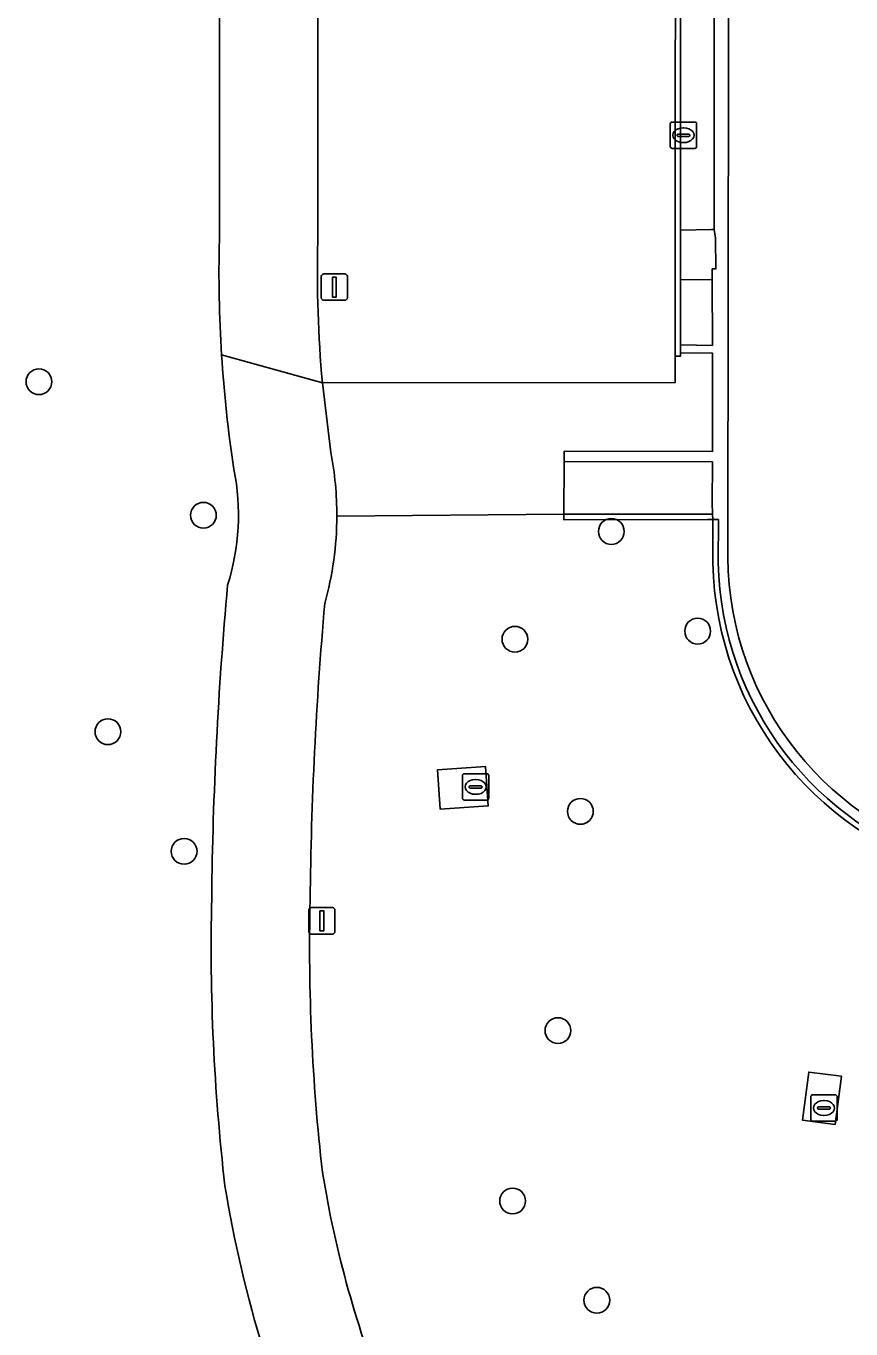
# Model space of a CAD drawing. Extents: x 161477 to 163040, y 383680 to 384871.
# Drawn here: x 161684.31 to 161715.58, y 384254.72 to 384304.09 of the extents above; entities that cross this region are included whole.
import ezdxf

# ---------------------------------------------------------------- set-up
doc = ezdxf.new("R2010")
doc.units = 0
for name, color, linetype in [('IMGEO_Boom', 7, 'Continuous'), ('IMGEO_Fietspad_gesloten', 7, 'Continuous'), ('IMGEO_Fietspad_open', 7, 'Continuous'), ('IMGEO_Groenvoorziening', 7, 'Continuous'), ('IMGEO_Kolk', 7, 'Continuous'), ('IMGEO_Lichtmast', 7, 'Continuous'), ('IMGEO_Muur', 7, 'Continuous'), ('IMGEO_Rijbaan_lokaal_open', 7, 'Continuous'), ('IMGEO_Rioolput', 7, 'Continuous'), ('IMGEO_Voetpad_gesloten', 7, 'Continuous'), ('IMGEO_Voetpad_op_trap', 7, 'Continuous'), ('IMGEO_Voetpad_open', 7, 'Continuous')]:
    doc.layers.add(name, color=color, linetype=linetype)

msp = doc.modelspace()

# ---------------------------------------------------------------- linework, layer by layer
at = {"layer": 'IMGEO_Boom'}
for centre in [(161684.802, 384290.61), (161691.035, 384285.549), (161706.496, 384284.936), (161709.768, 384281.159), (161702.843, 384280.851), (161687.415, 384277.348), (161705.322, 384274.329), (161690.303, 384272.815), (161704.472, 384266.02), (161702.753, 384259.564), (161705.947, 384255.802)]:
    msp.add_circle(centre, 0.489, dxfattribs=at)
at = {"layer": 'IMGEO_Fietspad_gesloten'}
for points in [[(161692.316, 384355.236), (161691.799, 384351.355), (161691.861, 384351.35), (161691.828, 384350.073), (161691.764, 384348.214), (161691.759, 384347.47), (161691.653, 384347.47), (161691.641, 384295.983)], [(161695.371, 384295.924), (161695.386, 384316.919), (161695.383, 384345.124), (161695.299, 384345.124), (161695.294, 384345.49), (161695.263, 384347.608), (161695.253, 384348.266), (161695.383, 384348.265)], [(161695.868, 384287.931), (161695.546, 384290.569), (161691.723, 384291.626)], [(161691.723, 384291.626), (161695.546, 384290.569)]]:
    msp.add_lwpolyline(points, dxfattribs=at)
for centre, radius, start, end in [((161741.102, 384294.735), 49.477, 178.5541, 183.6022), ((161740.509, 384294.719), 45.154, 178.4704, 185.273), ((161740.327, 384294.697), 48.7, 183.615, 188.743), ((161683.355, 384285.558), 12.736, 359.8256, 10.7389), ((161683.427, 384285.564), 8.934, 342.6379, 11.1642), ((161683.463, 384285.56), 12.628, 344.5718, 359.8162), ((161838.409, 384269.496), 147.067, 174.77136, 179.40419), ((161837.498, 384269.548), 142.425, 174.90375, 179.43095), ((161770.144, 384269.208), 78.815, 178.67883, 186.6103), ((161770.381, 384269.211), 75.322, 178.66681, 186.52823), ((161736.131, 384267.26), 41.118, 189.2549, 201.9411), ((161736.172, 384267.265), 44.889, 189.1396, 205.4973)]:
    msp.add_arc(centre, radius, start, end, dxfattribs=at)
at = {"layer": 'IMGEO_Fietspad_open'}
for points in [[(161710.334, 384288.166), (161710.328, 384291.698), (161709.115, 384291.708), (161709.115, 384291.578), (161708.915, 384291.578), (161708.91, 384290.575), (161695.546, 384290.569), (161695.868, 384287.931)], [(161696.091, 384285.519), (161704.692, 384285.59), (161704.706, 384287.583), (161704.703, 384287.976), (161710.333, 384287.97), (161710.334, 384288.166)]]:
    msp.add_lwpolyline(points, dxfattribs=at)
msp.add_arc((161683.355, 384285.558), 12.736, 359.8256, 10.7389, dxfattribs=at)
at = {"layer": 'IMGEO_Groenvoorziening'}
for points in [[(161691.641, 384295.983), (161691.653, 384347.47)], [(161695.546, 384290.569), (161708.91, 384290.575), (161708.915, 384291.578), (161708.918, 384296.357), (161708.947, 384339.669), (161708.95, 384344.702), (161708.973, 384345.586), (161695.294, 384345.49), (161695.299, 384345.124), (161695.383, 384345.124), (161695.386, 384316.919), (161695.371, 384295.924)], [(161710.342, 384283.746), (161710.339, 384285.388), (161710.141, 384285.388), (161704.693, 384285.38), (161704.692, 384285.59), (161696.091, 384285.519)]]:
    msp.add_lwpolyline(points, dxfattribs=at)
for points in [[(161700.01, 384274.411), (161699.908, 384275.908), (161701.726, 384276.031), (161701.828, 384274.534)], [(161713.743, 384262.623), (161713.976, 384264.449), (161715.216, 384264.29), (161714.983, 384262.464)]]:
    msp.add_lwpolyline(points, close=True, dxfattribs=at)
for centre, radius, start, end in [((161741.102, 384294.735), 49.477, 178.5541, 183.6022), ((161740.509, 384294.719), 45.154, 178.4704, 185.273), ((161740.327, 384294.697), 48.7, 183.615, 188.743), ((161683.427, 384285.564), 8.934, 342.6379, 11.1642), ((161683.463, 384285.56), 12.628, 344.5718, 359.8162), ((161722.831, 384284.007), 12.491, 181.1994, 257.147), ((161838.409, 384269.496), 147.067, 174.77136, 179.40419), ((161837.498, 384269.548), 142.425, 174.90375, 179.43095), ((161770.144, 384269.208), 78.815, 178.67883, 186.6103), ((161770.381, 384269.211), 75.322, 178.66681, 186.52823), ((161736.131, 384267.26), 41.118, 189.2549, 201.9411), ((161736.172, 384267.265), 44.889, 189.1396, 205.4973)]:
    msp.add_arc(centre, radius, start, end, dxfattribs=at)
at = {"layer": 'IMGEO_Kolk'}
for p, q in [((161708.729, 384299.524), (161708.729, 384300.376)), ((161708.804, 384300.45), (161709.656, 384300.45)), ((161709.73, 384300.376), (161709.73, 384299.524)), ((161708.988, 384299.944), (161708.988, 384299.956)), ((161709.426, 384299.907), (161709.028, 384299.907)), ((161709.031, 384299.993), (161709.429, 384299.993)), ((161709.217, 384300.23), (161709.242, 384300.23)), ((161709.472, 384299.956), (161709.472, 384299.944)), ((161709.656, 384299.45), (161708.804, 384299.45)), ((161709.24, 384299.67), (161709.215, 384299.67))]:
    msp.add_line(p, q, dxfattribs=at)
for points in [[(161708.729, 384299.524), (161708.729, 384300.376)], [(161708.804, 384300.45), (161709.656, 384300.45)], [(161709.73, 384300.376), (161709.73, 384299.524)], [(161709.656, 384299.45), (161708.804, 384299.45)]]:
    msp.add_lwpolyline(points, dxfattribs=at)
for centre, radius, start, end in [((161708.806, 384300.374), 0.0765, 91.552, 178.448), ((161708.806, 384300.374), 0.0765, 91.552, 178.448), ((161709.654, 384300.374), 0.0765, 1.552, 88.448), ((161709.654, 384300.374), 0.0765, 1.552, 88.448), ((161709.028, 384299.953), 0.0403, 85.8775, 175.7526), ((161709.025, 384299.943), 0.0366, 178.938, 274.7102), ((161709.429, 384299.95), 0.043, 264.8664, 352.4533), ((161709.433, 384299.955), 0.0386, 1.7309, 96.639), ((161708.806, 384299.526), 0.0765, 181.552, 268.448), ((161708.806, 384299.526), 0.0765, 181.552, 268.448), ((161709.654, 384299.526), 0.0765, 271.552, 358.448), ((161709.654, 384299.526), 0.0765, 271.552, 358.448)]:
    msp.add_arc(centre, radius, start, end, dxfattribs=at)
for centre, major_axis, ratio, start_param, end_param in [((161709.216, 384299.95), (-0.387, 0.002), 0.722429, 4.712389, 7.853982), ((161709.241, 384299.95), (-0.39, 0.002), 0.717154, 1.570796, 4.712389)]:
    msp.add_ellipse(centre, major_axis=major_axis, ratio=ratio, start_param=start_param, end_param=end_param, dxfattribs=at)
at = {"layer": 'IMGEO_Lichtmast'}
for p, q in [((161695.502, 384293.795), (161695.502, 384294.595)), ((161695.502, 384294.595), (161695.502, 384293.795)), ((161695.602, 384294.695), (161696.392, 384294.695)), ((161696.392, 384294.695), (161695.602, 384294.695)), ((161696.492, 384294.595), (161696.492, 384293.795)), ((161696.492, 384293.795), (161696.492, 384294.595)), ((161696.392, 384293.695), (161695.602, 384293.695)), ((161695.602, 384293.695), (161696.392, 384293.695)), ((161695.032, 384269.781), (161695.032, 384270.581)), ((161695.032, 384270.581), (161695.032, 384269.781)), ((161695.132, 384270.681), (161695.922, 384270.681)), ((161695.922, 384270.681), (161695.132, 384270.681)), ((161696.022, 384270.581), (161696.022, 384269.781)), ((161696.022, 384269.781), (161696.022, 384270.581)), ((161695.922, 384269.681), (161695.132, 384269.681)), ((161695.132, 384269.681), (161695.922, 384269.681))]:
    msp.add_line(p, q, dxfattribs=at)
for points in [[(161695.922, 384294.57), (161696.072, 384294.57), (161696.072, 384293.82), (161695.922, 384293.82), (161695.922, 384294.57)], [(161695.452, 384270.556), (161695.602, 384270.556), (161695.602, 384269.806), (161695.452, 384269.806), (161695.452, 384270.556)]]:
    msp.add_lwpolyline(points, dxfattribs=at)
for centre, start, end in [((161695.602, 384294.595), 90, 180), ((161695.602, 384294.595), 90, 180), ((161696.392, 384294.595), 0, 90), ((161696.392, 384294.595), 360, 90), ((161695.602, 384293.795), 180, 270), ((161695.602, 384293.795), 180, 270), ((161696.392, 384293.795), 270, 0), ((161696.392, 384293.795), 270, 0), ((161695.132, 384270.581), 90, 180), ((161695.132, 384270.581), 90, 180), ((161695.922, 384270.581), 0, 90), ((161695.922, 384270.581), 360, 90), ((161695.132, 384269.781), 180, 270), ((161695.132, 384269.781), 180, 270), ((161695.922, 384269.781), 270, 0), ((161695.922, 384269.781), 270, 0)]:
    msp.add_arc(centre, 0.1, start, end, dxfattribs=at)
at = {"layer": 'IMGEO_Muur'}
for points in [[(161709.135, 384339.669), (161709.148, 384341.796), (161709.149, 384344.271), (161709.15, 384344.552), (161709.15, 384344.702), (161708.95, 384344.702), (161708.947, 384339.669), (161708.918, 384296.357), (161708.915, 384291.578), (161709.115, 384291.578), (161709.115, 384291.708), (161709.115, 384292.008), (161709.117, 384294.478), (161709.118, 384296.359)], [(161710.332, 384285.588), (161704.692, 384285.59), (161704.693, 384285.38), (161710.141, 384285.388), (161710.339, 384285.388)]]:
    msp.add_lwpolyline(points, close=True, dxfattribs=at)
msp.add_lwpolyline([(161710.545, 384283.744), (161710.552, 384285.388), (161710.339, 384285.388), (161710.342, 384283.746)], dxfattribs=at)
for centre, radius, start, end in [((161722.831, 384284.007), 12.491, 181.1994, 257.147), ((161722.842, 384284.022), 12.3, 181.2967, 253.4212)]:
    msp.add_arc(centre, radius, start, end, dxfattribs=at)
at = {"layer": 'IMGEO_Rijbaan_lokaal_open'}
msp.add_lwpolyline([(161710.984, 384352.526), (161710.982, 384350.889), (161710.982, 384350.65), (161710.922, 384292.588), (161710.909, 384285.627), (161710.909, 384285.388), (161710.906, 384283.946)], dxfattribs=at)
msp.add_arc((161722.88, 384284.07), 11.974, 180.5918, 256.7096, dxfattribs=at)
at = {"layer": 'IMGEO_Rioolput'}
for p, q in [((161700.851, 384274.829), (161700.851, 384275.681)), ((161700.926, 384275.755), (161701.778, 384275.755)), ((161701.852, 384275.681), (161701.852, 384274.829)), ((161701.11, 384275.249), (161701.11, 384275.261)), ((161701.548, 384275.212), (161701.15, 384275.212)), ((161701.153, 384275.298), (161701.551, 384275.298)), ((161701.339, 384275.535), (161701.364, 384275.535)), ((161701.594, 384275.261), (161701.594, 384275.249)), ((161701.778, 384274.755), (161700.926, 384274.755)), ((161701.362, 384274.975), (161701.337, 384274.975)), ((161714.055, 384262.661), (161714.055, 384263.513)), ((161714.13, 384263.587), (161714.982, 384263.587)), ((161714.543, 384263.367), (161714.568, 384263.367)), ((161715.056, 384263.513), (161715.056, 384262.661)), ((161714.314, 384263.081), (161714.314, 384263.093)), ((161714.752, 384263.044), (161714.354, 384263.044)), ((161714.357, 384263.13), (161714.755, 384263.13)), ((161714.566, 384262.807), (161714.541, 384262.807)), ((161714.798, 384263.093), (161714.798, 384263.081)), ((161714.982, 384262.587), (161714.13, 384262.587))]:
    msp.add_line(p, q, dxfattribs=at)
for points in [[(161700.851, 384274.829), (161700.851, 384275.681)], [(161700.926, 384275.755), (161701.778, 384275.755)], [(161701.852, 384275.681), (161701.852, 384274.829)], [(161701.778, 384274.755), (161700.926, 384274.755)], [(161714.055, 384262.661), (161714.055, 384263.513)], [(161714.13, 384263.587), (161714.982, 384263.587)], [(161715.056, 384263.513), (161715.056, 384262.661)], [(161714.982, 384262.587), (161714.13, 384262.587)]]:
    msp.add_lwpolyline(points, dxfattribs=at)
for centre, radius, start, end in [((161700.928, 384275.679), 0.0765, 91.552, 178.448), ((161700.928, 384275.679), 0.0765, 91.552, 178.448), ((161701.776, 384275.679), 0.0765, 1.552, 88.448), ((161701.776, 384275.679), 0.0765, 1.552, 88.448), ((161701.15, 384275.258), 0.0403, 85.8775, 175.7526), ((161701.147, 384275.248), 0.0366, 178.938, 274.7102), ((161701.551, 384275.255), 0.043, 264.8664, 352.4533), ((161701.555, 384275.26), 0.0386, 1.7309, 96.639), ((161700.928, 384274.831), 0.0765, 181.552, 268.448), ((161700.928, 384274.831), 0.0765, 181.552, 268.448), ((161701.776, 384274.831), 0.0765, 271.552, 358.448), ((161701.776, 384274.831), 0.0765, 271.552, 358.448), ((161714.132, 384263.511), 0.0765, 91.552, 178.448), ((161714.132, 384263.511), 0.0765, 91.552, 178.448), ((161714.98, 384263.511), 0.0765, 1.552, 88.448), ((161714.98, 384263.511), 0.0765, 1.552, 88.448), ((161714.354, 384263.09), 0.0403, 85.8775, 175.7526), ((161714.351, 384263.08), 0.0366, 178.938, 274.7102), ((161714.755, 384263.087), 0.043, 264.8664, 352.4533), ((161714.759, 384263.092), 0.0386, 1.7309, 96.639), ((161714.132, 384262.663), 0.0765, 181.552, 268.448), ((161714.132, 384262.663), 0.0765, 181.552, 268.448), ((161714.98, 384262.663), 0.0765, 271.552, 358.448), ((161714.98, 384262.663), 0.0765, 271.552, 358.448)]:
    msp.add_arc(centre, radius, start, end, dxfattribs=at)
for centre, major_axis, ratio, start_param, end_param in [((161701.338, 384275.255), (-0.387, 0.002), 0.722429, 4.712389, 7.853982), ((161701.363, 384275.255), (-0.39, 0.002), 0.717154, 1.570796, 4.712389), ((161714.542, 384263.087), (-0.387, 0.002), 0.722429, 4.712389, 7.853982), ((161714.567, 384263.087), (-0.39, 0.002), 0.717154, 1.570796, 4.712389)]:
    msp.add_ellipse(centre, major_axis=major_axis, ratio=ratio, start_param=start_param, end_param=end_param, dxfattribs=at)
at = {"layer": 'IMGEO_Voetpad_gesloten'}
for points in [[(161701.726, 384276.031), (161699.908, 384275.908), (161700.01, 384274.411), (161701.828, 384274.534)], [(161715.216, 384264.29), (161713.976, 384264.449), (161713.743, 384262.623), (161714.983, 384262.464)]]:
    msp.add_lwpolyline(points, close=True, dxfattribs=at)
at = {"layer": 'IMGEO_Voetpad_op_trap'}
for points in [[(161710.323, 384294.474), (161709.117, 384294.478), (161709.115, 384292.008), (161710.327, 384291.988)], [(161710.33, 384287.58), (161704.706, 384287.583), (161704.692, 384285.59), (161710.332, 384285.588), (161710.331, 384285.627), (161710.319, 384285.978)]]:
    msp.add_lwpolyline(points, close=True, dxfattribs=at)
at = {"layer": 'IMGEO_Voetpad_open'}
for points in [[(161710.906, 384283.946), (161710.909, 384285.388), (161710.909, 384285.627), (161710.922, 384292.588), (161710.982, 384350.65), (161710.982, 384350.889), (161710.984, 384352.526)], [(161710.404, 384339.668), (161710.389, 384296.375), (161710.449, 384296.045), (161710.458, 384294.885), (161710.322, 384294.885), (161710.323, 384294.474), (161710.327, 384291.988), (161709.115, 384292.008), (161709.115, 384291.708), (161710.328, 384291.698), (161710.334, 384288.166), (161710.333, 384287.97), (161704.703, 384287.976), (161704.706, 384287.583), (161710.33, 384287.58), (161710.319, 384285.978), (161710.331, 384285.627), (161710.332, 384285.588), (161710.339, 384285.388), (161710.552, 384285.388), (161710.545, 384283.744)]]:
    msp.add_lwpolyline(points, dxfattribs=at)
for points in [[(161709.118, 384296.359), (161710.289, 384296.375), (161710.389, 384296.375), (161710.404, 384339.668), (161709.135, 384339.669)], [(161710.449, 384296.045), (161710.389, 384296.375), (161710.289, 384296.375), (161709.118, 384296.359), (161709.117, 384294.478), (161710.323, 384294.474), (161710.322, 384294.885), (161710.458, 384294.885)]]:
    msp.add_lwpolyline(points, close=True, dxfattribs=at)
for centre, radius, start, end in [((161722.842, 384284.022), 12.3, 181.2967, 253.4212), ((161722.88, 384284.07), 11.974, 180.5918, 256.7096)]:
    msp.add_arc(centre, radius, start, end, dxfattribs=at)

doc.saveas('drawing.dxf')
